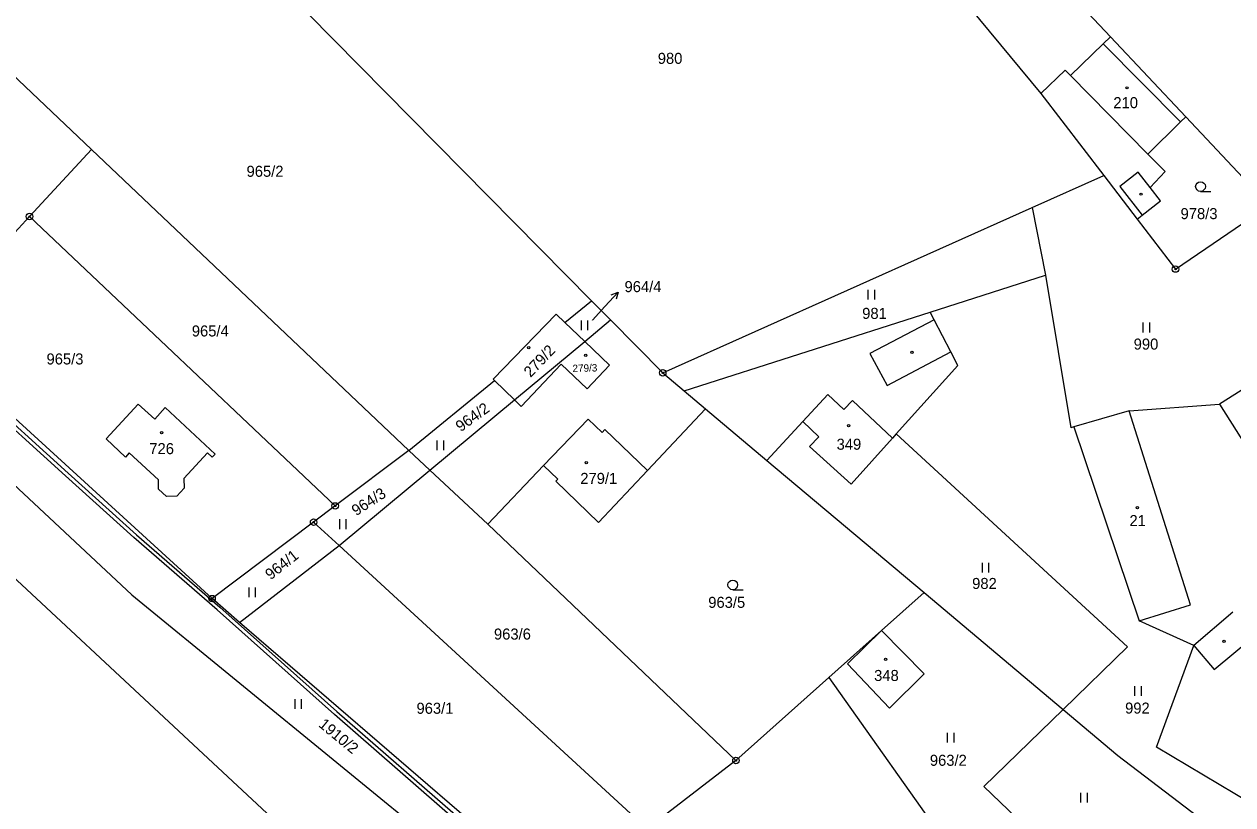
# Model space of a CAD drawing. Extents: x -445050 to -440454, y -1134563 to -1129741.
# Drawn here: x -440973 to -440786.9, y -1131320.6 to -1131200.4 of the extents above; entities that cross this region are included whole.
import ezdxf

# ---------------------------------------------------------------- set-up
doc = ezdxf.new("R2010")
doc.units = 0
for name, color, linetype in [('Vrstva 1', 7, 'Continuous'), ('Vrstva 13', 7, 'Continuous'), ('Vrstva 16', 7, 'Continuous'), ('Vrstva 18', 7, 'Continuous'), ('Vrstva 19', 7, 'Continuous'), ('Vrstva 24', 7, 'Continuous'), ('Vrstva 25', 7, 'Continuous'), ('Vrstva 3', 7, 'Continuous'), ('Vrstva 30', 7, 'Continuous'), ('Vrstva 37', 7, 'Continuous'), ('Vrstva 4', 7, 'Continuous'), ('Vrstva 52', 7, 'Continuous')]:
    doc.layers.add(name, color=color, linetype=linetype)

msp = doc.modelspace()

# ---------------------------------------------------------------- linework, layer by layer
at = {"layer": 'Vrstva 1'}
for p, q in [((-440960.37, -1131264.27), (-440955.44, -1131258.9)), ((-440955.44, -1131258.9), (-440952.88, -1131261.2)), ((-440952.88, -1131261.2), (-440951.28, -1131259.42)), ((-440951.28, -1131259.42), (-440943.58, -1131266.62)), ((-440957.41, -1131267.06), (-440960.37, -1131264.27)), ((-440956.8, -1131266.42), (-440957.41, -1131267.06)), ((-440952.3, -1131270.54), (-440956.8, -1131266.42)), ((-440944.74, -1131266.41), (-440948.4, -1131270.37)), ((-440944.02, -1131267.09), (-440944.74, -1131266.41)), ((-440943.58, -1131266.62), (-440944.02, -1131267.09)), ((-440952.31, -1131272), (-440952.3, -1131270.54)), ((-440951.08, -1131273.14), (-440952.31, -1131272)), ((-440948.35, -1131271.84), (-440949.46, -1131273.08)), ((-440948.4, -1131270.37), (-440948.35, -1131271.84)), ((-440949.46, -1131273.08), (-440951.08, -1131273.14))]:
    msp.add_line(p, q, dxfattribs=at)
for points in [[(-440945.15, -1131182.66), (-440885.63, -1131242.98)], [(-440836.86, -1131186.42), (-440816.47, -1131211.07)], [(-440985.09, -1131198.37), (-440962.63, -1131219.68)], [(-440806.86, -1131203.42), (-440805.74, -1131202.33)], [(-440811.89, -1131208.32), (-440806.86, -1131203.42)], [(-440812.73, -1131207.47), (-440816.47, -1131211.07)], [(-440811.89, -1131208.32), (-440812.73, -1131207.47)], [(-440816.47, -1131211.07), (-440806.78, -1131223.7)], [(-440794.95, -1131215.46), (-440799.97, -1131220.41)], [(-440794.14, -1131214.66), (-440794.95, -1131215.46)], [(-440972.17, -1131230.02), (-440962.63, -1131219.68)], [(-440962.63, -1131219.68), (-440913.75, -1131266.05)], [(-440799.97, -1131220.41), (-440797.32, -1131223.1)], [(-440817.82, -1131228.64), (-440806.78, -1131223.7)], [(-440806.78, -1131223.7), (-440801.63, -1131230.41)], [(-440797.32, -1131223.1), (-440799.62, -1131225.55)], [(-440798.03, -1131227.6), (-440799.62, -1131225.55)], [(-441020.73, -1131228.15), (-440956.39, -1131288.26)], [(-440874.68, -1131254.08), (-440817.82, -1131228.64)], [(-440817.82, -1131228.64), (-440815.73, -1131239.07)], [(-440800.86, -1131229.81), (-440798.03, -1131227.6)], [(-440795.72, -1131238.11), (-440780.72, -1131227.89)], [(-440975.55, -1131233.7), (-440972.17, -1131230.02)], [(-440972.17, -1131230.02), (-440925.1, -1131274.58)], [(-440801.63, -1131230.41), (-440800.86, -1131229.81)], [(-440801.63, -1131230.41), (-440795.72, -1131238.11)], [(-440833.51, -1131244.76), (-440815.73, -1131239.07)], [(-440815.73, -1131239.07), (-440811.86, -1131262.56)], [(-440889.73, -1131246.35), (-440885.63, -1131242.98)], [(-440885.63, -1131242.98), (-440882.71, -1131245.94)], [(-440900.78, -1131255.08), (-440891.07, -1131245.07)], [(-440891.07, -1131245.07), (-440889.73, -1131246.35)], [(-440886.69, -1131249.25), (-440882.71, -1131245.94)], [(-440882.71, -1131245.94), (-440874.68, -1131254.08)], [(-440871.38, -1131256.86), (-440833.51, -1131244.76)], [(-440832.9, -1131245.95), (-440833.51, -1131244.76)], [(-440830.34, -1131250.87), (-440832.9, -1131245.95)], [(-440889.73, -1131246.35), (-440886.69, -1131249.25)], [(-440944.06, -1131288.85), (-440988.73, -1131248.04)], [(-440886.69, -1131249.25), (-440882.87, -1131252.91), (-440886.3, -1131256.54), (-440890.33, -1131252.74), (-440896.49, -1131259.27), (-440897.52, -1131258.26)], [(-440897.52, -1131258.26), (-440886.69, -1131249.25)], [(-440829.25, -1131252.96), (-440830.34, -1131250.87)], [(-440829.25, -1131252.96), (-440838.72, -1131263.49)], [(-440913.75, -1131266.05), (-440900.59, -1131255.26)], [(-440900.59, -1131255.26), (-440900.78, -1131255.08)], [(-440897.52, -1131258.26), (-440900.59, -1131255.26)], [(-440874.68, -1131254.08), (-440871.38, -1131256.86)], [(-440781.73, -1131254.34), (-440788.96, -1131258.91)], [(-440871.38, -1131256.86), (-440868.07, -1131259.64)], [(-440910.52, -1131269.07), (-440897.52, -1131258.26)], [(-440802.86, -1131259.93), (-440788.96, -1131258.91)], [(-440868.07, -1131259.64), (-440877.04, -1131269.13)], [(-440868.07, -1131259.64), (-440858.63, -1131267.58)], [(-440802.86, -1131259.93), (-440811.36, -1131262.4)], [(-440853.12, -1131261.6), (-440858.63, -1131267.58)], [(-440853.12, -1131261.6), (-440850.66, -1131263.93)], [(-440811.36, -1131262.4), (-440811.86, -1131262.56)], [(-440811.36, -1131262.4), (-440801.32, -1131292.3)], [(-440850.66, -1131263.93), (-440852.07, -1131265.43)], [(-440845.66, -1131271.21), (-440839.3, -1131264.14)], [(-440838.72, -1131263.49), (-440839.3, -1131264.14)], [(-440803.14, -1131296.26), (-440838.72, -1131263.49)], [(-440996.04, -1131265.65), (-440930.36, -1131326.84)], [(-440913.75, -1131266.05), (-440925.1, -1131274.58)], [(-440913.75, -1131266.05), (-440910.52, -1131269.07)], [(-440852.07, -1131265.43), (-440845.66, -1131271.21)], [(-440858.63, -1131267.58), (-440834.44, -1131287.92)], [(-440924.5, -1131280.69), (-440910.52, -1131269.07)], [(-440910.52, -1131269.07), (-440901.59, -1131277.39)], [(-440893.01, -1131268.38), (-440901.59, -1131277.39)], [(-440893.01, -1131268.38), (-440890.84, -1131270.45)], [(-440877.04, -1131269.13), (-440884.58, -1131277.11)], [(-440890.84, -1131270.45), (-440891.15, -1131270.77)], [(-440891.15, -1131270.77), (-440884.58, -1131277.11)], [(-440925.1, -1131274.58), (-440928.42, -1131277.08)], [(-440928.42, -1131277.08), (-440944.06, -1131288.85)], [(-440928.42, -1131277.08), (-440924.5, -1131280.69)], [(-440901.59, -1131277.39), (-440863.4, -1131313.79)], [(-440939.82, -1131292.51), (-440924.5, -1131280.69)], [(-440924.5, -1131280.69), (-440877.09, -1131324.31)], [(-440956.39, -1131288.26), (-440876.12, -1131353.96)], [(-440840.97, -1131293.75), (-440834.44, -1131287.92)], [(-440834.44, -1131287.92), (-440813.05, -1131305.91)], [(-440939.82, -1131292.51), (-440944.06, -1131288.85)], [(-440890.78, -1131334.82), (-440939.82, -1131292.51)], [(-440792.91, -1131296.08), (-440801.32, -1131292.3)], [(-440849.09, -1131301), (-440840.97, -1131293.75)], [(-440840.97, -1131293.75), (-440846.24, -1131298.9)], [(-440834.44, -1131300.43), (-440840.97, -1131293.75)], [(-440813.05, -1131305.91), (-440803.14, -1131296.26)], [(-440798.64, -1131311.75), (-440792.91, -1131296.08)], [(-440792.91, -1131296.08), (-440789.78, -1131299.79)], [(-440789.78, -1131299.79), (-440783.74, -1131294.72)], [(-440846.24, -1131298.9), (-440839.76, -1131305.7)], [(-440863.4, -1131313.79), (-440849.09, -1131301)], [(-440849.09, -1131301), (-440830.08, -1131327.91)], [(-440839.76, -1131305.7), (-440834.44, -1131300.43)], [(-440825.26, -1131317.8), (-440813.05, -1131305.91)], [(-440813.05, -1131305.91), (-440804.62, -1131313)], [(-440804.62, -1131313), (-440790.13, -1131324.05)], [(-440784.16, -1131320.34), (-440798.64, -1131311.75)], [(-440863.4, -1131313.79), (-440877.09, -1131324.31)], [(-440825.26, -1131317.8), (-440818.96, -1131323.81)]]:
    msp.add_lwpolyline(points, dxfattribs=at)
at = {"layer": 'Vrstva 13'}
for points in [[(-440805.74, -1131202.33), (-440829.22, -1131177.38)], [(-440794.14, -1131214.66), (-440805.74, -1131202.33)], [(-440794.14, -1131214.66), (-440784.52, -1131224.88)]]:
    msp.add_lwpolyline(points, dxfattribs=at)
at = {"layer": 'Vrstva 16'}
msp.add_line((-440883.58, -1131243.88), (-440881.56, -1131241.66), dxfattribs=at)
for points in [[(-440882.61, -1131242.06), (-440881.56, -1131241.66), (-440881.87, -1131242.73)], [(-440885.48, -1131245.98), (-440883.58, -1131243.88)]]:
    msp.add_lwpolyline(points, dxfattribs=at)
at = {"layer": 'Vrstva 24'}
for centre, radius in [((-440972.17, -1131230.02), 0.5), ((-440972.17, -1131230.02), 0.1), ((-440795.72, -1131238.11), 0.5), ((-440795.72, -1131238.11), 0.1), ((-440874.68, -1131254.08), 0.5), ((-440874.68, -1131254.08), 0.1), ((-440925.1, -1131274.58), 0.5), ((-440925.1, -1131274.58), 0.1), ((-440928.42, -1131277.08), 0.5), ((-440928.42, -1131277.08), 0.1), ((-440944.06, -1131288.85), 0.5), ((-440944.06, -1131288.85), 0.1), ((-440863.4, -1131313.79), 0.5), ((-440863.4, -1131313.79), 0.1)]:
    msp.add_circle(centre, radius, dxfattribs=at)
at = {"layer": 'Vrstva 25'}
for p, q in [((-440791.88, -1131226.15), (-440790.28, -1131226.15)), ((-440843.03, -1131242.79), (-440843.03, -1131241.29)), ((-440842.03, -1131242.79), (-440842.03, -1131241.29)), ((-440887.2, -1131247.53), (-440887.2, -1131246.03)), ((-440886.2, -1131247.53), (-440886.2, -1131246.03)), ((-440800.7, -1131247.86), (-440800.7, -1131246.36)), ((-440799.7, -1131247.86), (-440799.7, -1131246.36)), ((-440909.4, -1131266.02), (-440909.4, -1131264.52)), ((-440908.4, -1131266.02), (-440908.4, -1131264.52)), ((-440924.4, -1131278.14), (-440924.4, -1131276.64)), ((-440923.4, -1131278.14), (-440923.4, -1131276.64)), ((-440825.47, -1131284.84), (-440825.47, -1131283.34)), ((-440824.47, -1131284.84), (-440824.47, -1131283.34)), ((-440938.37, -1131288.64), (-440938.37, -1131287.14)), ((-440937.37, -1131288.64), (-440937.37, -1131287.14)), ((-440863.89, -1131287.49), (-440862.29, -1131287.49)), ((-440801.97, -1131303.85), (-440801.97, -1131302.35)), ((-440800.97, -1131303.85), (-440800.97, -1131302.35)), ((-440931.28, -1131305.83), (-440931.28, -1131304.33)), ((-440930.28, -1131305.83), (-440930.28, -1131304.33)), ((-440830.82, -1131311.03), (-440830.82, -1131309.53)), ((-440829.82, -1131311.03), (-440829.82, -1131309.53)), ((-440810.29, -1131320.26), (-440810.29, -1131318.76)), ((-440809.29, -1131320.26), (-440809.29, -1131318.76))]:
    msp.add_line(p, q, dxfattribs=at)
for centre, radius in [((-440803.18, -1131210.2), 0.175), ((-440791.88, -1131225.4), 0.75), ((-440801.04, -1131226.57), 0.175), ((-440895.31, -1131250.21), 0.175), ((-440886.54, -1131251.38), 0.175), ((-440836.31, -1131250.92), 0.175), ((-440846.06, -1131262.22), 0.175), ((-440951.84, -1131263.29), 0.175), ((-440886.44, -1131267.93), 0.175), ((-440801.59, -1131274.83), 0.175), ((-440863.89, -1131286.74), 0.75), ((-440788.26, -1131295.44), 0.175), ((-440840.36, -1131298.2), 0.175)]:
    msp.add_circle(centre, radius, dxfattribs=at)
at = {"layer": 'Vrstva 3'}
for points in [[(-440811.89, -1131208.32), (-440806.86, -1131203.42)], [(-440806.86, -1131203.42), (-440794.95, -1131215.46)], [(-440799.97, -1131220.41), (-440811.89, -1131208.32)], [(-440794.95, -1131215.46), (-440799.97, -1131220.41)], [(-440900.78, -1131255.08), (-440891.07, -1131245.07)], [(-440891.07, -1131245.07), (-440889.73, -1131246.35)], [(-440889.73, -1131246.35), (-440886.69, -1131249.25)], [(-440886.69, -1131249.25), (-440882.87, -1131252.91), (-440886.3, -1131256.54), (-440890.33, -1131252.74), (-440896.49, -1131259.27), (-440897.52, -1131258.26)], [(-440900.59, -1131255.26), (-440900.78, -1131255.08)], [(-440897.52, -1131258.26), (-440900.59, -1131255.26)], [(-440960.37, -1131264.27), (-440955.44, -1131258.9)], [(-440955.44, -1131258.9), (-440952.88, -1131261.2)], [(-440849.26, -1131257.41), (-440853.12, -1131261.6)], [(-440846.82, -1131259.72), (-440849.26, -1131257.41)], [(-440845.48, -1131258.34), (-440846.82, -1131259.72)], [(-440839.3, -1131264.14), (-440845.48, -1131258.34)], [(-440952.88, -1131261.2), (-440951.28, -1131259.42)], [(-440951.28, -1131259.42), (-440943.58, -1131266.62)], [(-440802.86, -1131259.93), (-440811.36, -1131262.4)], [(-440793.41, -1131289.79), (-440802.86, -1131259.93)], [(-440893.01, -1131268.38), (-440886.16, -1131261.2)], [(-440886.16, -1131261.2), (-440883.99, -1131263.26)], [(-440853.12, -1131261.6), (-440850.66, -1131263.93)], [(-440811.36, -1131262.4), (-440801.32, -1131292.3)], [(-440957.41, -1131267.06), (-440960.37, -1131264.27)], [(-440883.99, -1131263.26), (-440883.58, -1131262.83)], [(-440883.58, -1131262.83), (-440877.04, -1131269.13)], [(-440850.66, -1131263.93), (-440852.07, -1131265.43)], [(-440845.66, -1131271.21), (-440839.3, -1131264.14)], [(-440956.8, -1131266.42), (-440957.41, -1131267.06)], [(-440952.3, -1131270.54), (-440956.8, -1131266.42)], [(-440944.74, -1131266.41), (-440948.4, -1131270.37)], [(-440944.02, -1131267.09), (-440944.74, -1131266.41)], [(-440852.07, -1131265.43), (-440845.66, -1131271.21)], [(-440943.58, -1131266.62), (-440944.02, -1131267.09)], [(-440893.01, -1131268.38), (-440890.84, -1131270.45)], [(-440877.04, -1131269.13), (-440884.58, -1131277.11)], [(-440952.31, -1131272), (-440952.3, -1131270.54)], [(-440951.08, -1131273.14), (-440952.31, -1131272)], [(-440948.35, -1131271.84), (-440949.46, -1131273.08)], [(-440948.4, -1131270.37), (-440948.35, -1131271.84)], [(-440890.84, -1131270.45), (-440891.15, -1131270.77)], [(-440891.15, -1131270.77), (-440884.58, -1131277.11)], [(-440949.46, -1131273.08), (-440951.08, -1131273.14)], [(-440801.32, -1131292.3), (-440793.41, -1131289.79)], [(-440840.97, -1131293.75), (-440846.24, -1131298.9)], [(-440834.44, -1131300.43), (-440840.97, -1131293.75)], [(-440846.24, -1131298.9), (-440839.76, -1131305.7)], [(-440839.76, -1131305.7), (-440834.44, -1131300.43)]]:
    msp.add_lwpolyline(points, dxfattribs=at)
at = {"layer": 'Vrstva 30'}
for points in [[(-440877.06, -1131348.32), (-440893.94, -1131333.88), (-440905.82, -1131323.63), (-440925.22, -1131306.71), (-440943.28, -1131290.6), (-440956.11, -1131279.46), (-440966.65, -1131269.96), (-440980.59, -1131257.34), (-440989.73, -1131248.82)], [(-440988.9, -1131248.77), (-440980.18, -1131256.9), (-440966.24, -1131269.52), (-440955.71, -1131279.01), (-440942.89, -1131290.15)], [(-440942.89, -1131290.15), (-440924.83, -1131306.26), (-440905.42, -1131323.18), (-440893.55, -1131333.43)]]:
    msp.add_lwpolyline(points, dxfattribs=at)
at = {"layer": 'Vrstva 37'}
for centre in [(-440803.18, -1131210.2), (-440886.54, -1131251.38), (-440846.06, -1131262.22), (-440951.84, -1131263.29), (-440886.44, -1131267.93), (-440801.59, -1131274.83), (-440840.36, -1131298.2)]:
    msp.add_circle(centre, 0.175, dxfattribs=at)
at = {"layer": 'Vrstva 4'}
for points in [[(-440806.86, -1131203.42), (-440794.95, -1131215.46)], [(-440799.97, -1131220.41), (-440811.89, -1131208.32)], [(-440801.47, -1131223.19), (-440804.3, -1131225.4)], [(-440799.62, -1131225.55), (-440801.47, -1131223.19)], [(-440804.3, -1131225.4), (-440800.86, -1131229.81)], [(-440832.9, -1131245.95), (-440842.78, -1131251.09)], [(-440842.78, -1131251.09), (-440840.14, -1131256.04)], [(-440840.14, -1131256.04), (-440830.34, -1131250.87)], [(-440849.26, -1131257.41), (-440853.12, -1131261.6)], [(-440846.82, -1131259.72), (-440849.26, -1131257.41)], [(-440845.48, -1131258.34), (-440846.82, -1131259.72)], [(-440839.3, -1131264.14), (-440845.48, -1131258.34)], [(-440788.96, -1131258.91), (-440778.71, -1131275.14)], [(-440793.41, -1131289.79), (-440802.86, -1131259.93)], [(-440893.01, -1131268.38), (-440886.16, -1131261.2)], [(-440886.16, -1131261.2), (-440883.99, -1131263.26)], [(-440883.99, -1131263.26), (-440883.58, -1131262.83)], [(-440883.58, -1131262.83), (-440877.04, -1131269.13)], [(-440801.32, -1131292.3), (-440793.41, -1131289.79)], [(-440786.88, -1131290.95), (-440792.91, -1131296.08)]]:
    msp.add_lwpolyline(points, dxfattribs=at)
at = {"layer": 'Vrstva 52'}
msp.add_lwpolyline([(-440829.22, -1131177.38), (-440805.74, -1131202.33), (-440794.14, -1131214.66), (-440784.52, -1131224.88), (-440780.72, -1131227.89), (-440770.54, -1131235.95), (-440764.94, -1131240.39), (-440745.64, -1131252.59), (-440745.05, -1131253.13), (-440725.47, -1131270.94), (-440707.24, -1131285.85), (-440703.88, -1131288.69), (-440702.54, -1131289.81), (-440656, -1131319.05)], dxfattribs=at)

# ---------------------------------------------------------------- texts
at = {"layer": 'Vrstva 16'}
msp.add_text('964/4', height=1.7, dxfattribs=at).set_placement((-440880.56, -1131241.66))
at = {"layer": 'Vrstva 18'}
for s, height, p in [('980', 1.7, (-440875.44, -1131206.51)), ('965/2', 1.7, (-440938.75, -1131223.9)), ('978/3', 1.7, (-440794.95, -1131230.42)), ('981', 1.7, (-440843.97, -1131245.78)), ('964/4', 0.1, (-440885.67, -1131245.98)), ('965/4', 1.7, (-440947.18, -1131248.49)), ('990', 1.7, (-440802.17, -1131250.51)), ('965/3', 1.7, (-440969.55, -1131252.8)), ('982', 1.7, (-440827.04, -1131287.37)), ('963/5', 1.7, (-440867.67, -1131290.28)), ('963/6', 1.7, (-440900.66, -1131295.16)), ('963/1', 1.7, (-440912.59, -1131306.59)), ('992', 1.7, (-440803.49, -1131306.56)), ('963/2', 1.7, (-440833.55, -1131314.6))]:
    msp.add_text(s, height=height, dxfattribs=at).set_placement(p)
for s, rotation, p in [('964/2', 35.748, (-440905.79, -1131263.24)), ('964/3', 32.9751, (-440921.88, -1131276.18)), ('964/1', 38.2698, (-440935.05, -1131286.05)), ('1910/2', 320.499, (-440927.78, -1131308.46))]:
    msp.add_text(s, height=1.7, rotation=rotation, dxfattribs=at).set_placement(p)
at = {"layer": 'Vrstva 19'}
for s, p in [('210', (-440805.3, -1131213.33)), ('349', (-440847.91, -1131265.93)), ('726', (-440953.72, -1131266.61)), ('279/1', (-440887.37, -1131271.19)), ('21', (-440802.82, -1131277.69)), ('348', (-440842.13, -1131301.54))]:
    msp.add_text(s, height=1.7, dxfattribs=at).set_placement(p)
for s, height, rotation, p in [('279/2', 1.7, 46.4556, (-440895.02, -1131254.89)), ('279/3', 1.14, 1.6374, (-440888.55, -1131253.98))]:
    msp.add_text(s, height=height, rotation=rotation, dxfattribs=at).set_placement(p)

doc.saveas('drawing.dxf')
